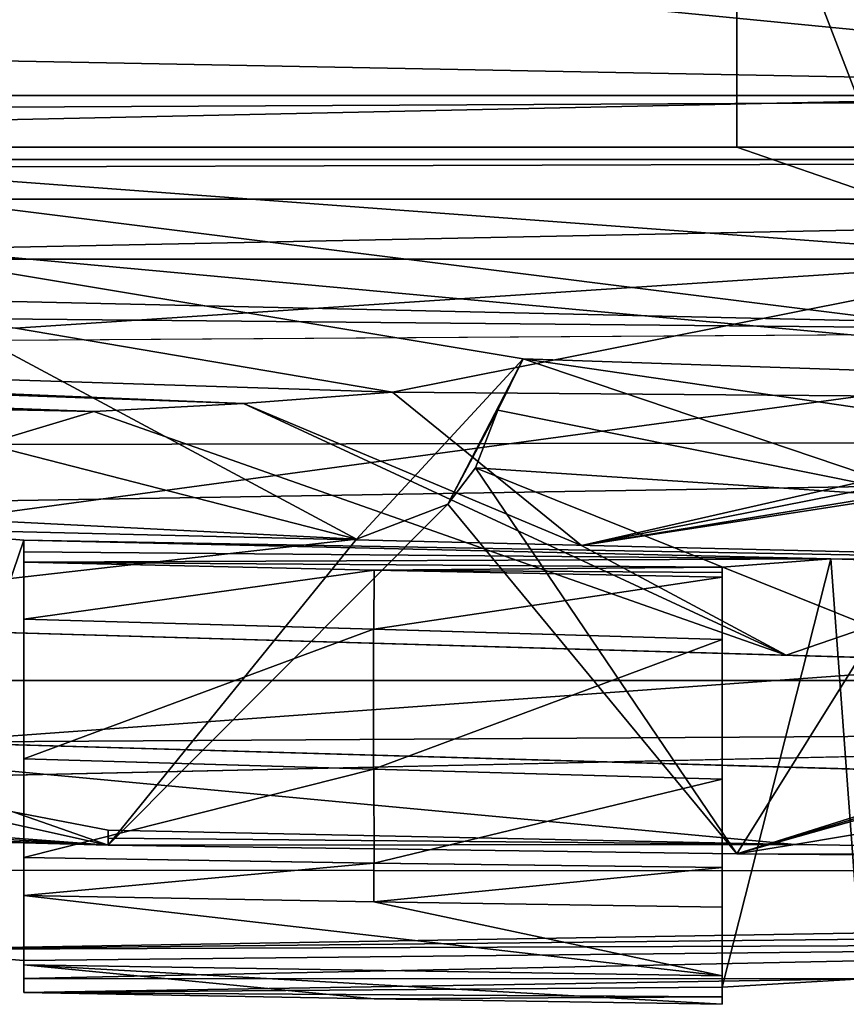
# Model space of a CAD drawing. Extents: x -250 to 250, y -430 to 356.
# Tile 503 of 656: x 209 to 215, y -430 to -423. Entities that reach past the tile are written whole.
import ezdxf

# ---------------------------------------------------------------- set-up
doc = ezdxf.new("R2010")
doc.units = 0
doc.header["$LTSCALE"] = 26.699852
for name, color, linetype in [('4396', 7, 'CONTINUOUS'), ('4418', 7, 'CONTINUOUS'), ('4476', 7, 'CONTINUOUS'), ('4489', 7, 'CONTINUOUS'), ('4519', 7, 'CONTINUOUS'), ('4533', 7, 'CONTINUOUS'), ('4556', 7, 'CONTINUOUS'), ('4563', 7, 'CONTINUOUS'), ('4613', 7, 'CONTINUOUS'), ('4617', 7, 'CONTINUOUS'), ('4644', 7, 'CONTINUOUS'), ('4645', 7, 'CONTINUOUS'), ('4649', 7, 'CONTINUOUS'), ('4665', 7, 'CONTINUOUS'), ('4684', 7, 'CONTINUOUS'), ('4704', 7, 'CONTINUOUS'), ('4737', 7, 'CONTINUOUS'), ('4792', 7, 'CONTINUOUS'), ('4795', 7, 'CONTINUOUS'), ('4834', 7, 'CONTINUOUS'), ('4881', 7, 'CONTINUOUS'), ('4896', 7, 'CONTINUOUS'), ('4916', 7, 'CONTINUOUS'), ('4932', 7, 'CONTINUOUS'), ('4940', 7, 'CONTINUOUS'), ('4946', 7, 'CONTINUOUS'), ('4958', 7, 'CONTINUOUS'), ('4962', 7, 'CONTINUOUS'), ('4981', 7, 'CONTINUOUS'), ('4989', 7, 'CONTINUOUS'), ('4998', 7, 'CONTINUOUS'), ('4999', 7, 'CONTINUOUS'), ('5005', 7, 'CONTINUOUS'), ('5024', 7, 'CONTINUOUS'), ('5027', 7, 'CONTINUOUS'), ('5057', 7, 'CONTINUOUS'), ('5083', 7, 'CONTINUOUS')]:
    doc.layers.add(name, color=color, linetype=linetype)

msp = doc.modelspace()

# ---------------------------------------------------------------- linework, layer by layer
at = {"layer": '4396', "color": 7, "linetype": 'CONTINUOUS'}
for points in [[(209.5, -428.894, -8.6116), (167.4219, -427.6765, 4.477), (209.5, -428.894, -10.7692), (209.5, -428.894, -8.6116)], [(167.4219, -427.6765, 4.477), (177.3239, -428.0037, -0.0032), (209.5, -428.894, -10.7692), (167.4219, -427.6765, 4.477)]]:
    msp.add_3dface(points, dxfattribs=at)
at = {"layer": '4418', "color": 7, "linetype": 'CONTINUOUS'}
for points in [[(212.129, -426.195, -11.8541), (214.0005, -428.956, -12.6465), (211.9303, -426.4541, -11.771), (212.129, -426.195, -11.8541)], [(215.0047, -427.348, -13.0785), (214.0005, -428.956, -12.6465), (212.129, -426.195, -11.8541), (215.0047, -427.348, -13.0785)], [(211.9303, -426.4541, -11.771), (209.5, -428.894, -10.7692), (211.277, -426.7054, -11.4989), (211.9303, -426.4541, -11.771)], [(214.0005, -428.956, -12.6465), (209.5, -428.894, -10.7692), (211.9303, -426.4541, -11.771), (214.0005, -428.956, -12.6465)], [(211.277, -426.7054, -11.4989), (209.5, -428.894, -10.7692), (205.2088, -427.3938, -9.0676), (211.277, -426.7054, -11.4989)], [(217.9938, -427.7, -14.3933), (214.0005, -428.956, -12.6465), (215.0047, -427.348, -13.0785), (217.9938, -427.7, -14.3933)], [(209.5, -428.894, -10.7692), (177.3239, -428.0037, -0.0032), (205.2088, -427.3938, -9.0676), (209.5, -428.894, -10.7692)], [(218.4419, -427.7, -14.5942), (214.0005, -428.956, -12.6465), (218.2179, -427.7, -14.4937), (218.4419, -427.7, -14.5942)], [(218.4419, -428.9923, -14.5942), (214.0005, -428.956, -12.6465), (218.4419, -427.7, -14.5942), (218.4419, -428.9923, -14.5942)], [(218.2179, -427.7, -14.4937), (214.0005, -428.956, -12.6465), (217.9938, -427.7, -14.3933), (218.2179, -427.7, -14.4937)]]:
    msp.add_3dface(points, dxfattribs=at)
at = {"layer": '4476', "color": 7, "linetype": 'CONTINUOUS'}
for points in [[(211.277, -426.7054, -11.4989), (206.5901, -425.5014, -11.8236), (207.2498, -424.5449, -11.8978), (211.277, -426.7054, -11.4989)], [(212.4708, -425.4138, -11.5877), (211.277, -426.7054, -11.4989), (207.2498, -424.5449, -11.8978), (212.4708, -425.4138, -11.5877)], [(211.9303, -426.4541, -11.771), (211.277, -426.7054, -11.4989), (212.4708, -425.4138, -11.5877), (211.9303, -426.4541, -11.771)], [(212.289, -425.781, -11.8179), (211.9303, -426.4541, -11.771), (212.4708, -425.4138, -11.5877), (212.289, -425.781, -11.8179)], [(212.129, -426.195, -11.8541), (211.9303, -426.4541, -11.771), (212.289, -425.781, -11.8179), (212.129, -426.195, -11.8541)]]:
    msp.add_3dface(points, dxfattribs=at)
at = {"layer": '4489', "color": 7, "linetype": 'CONTINUOUS'}
for points in [[(209.5, -428.7864, -8.6116), (209.5, -428.894, -8.6116), (209.5, -428.8442, -9.6902), (209.5, -428.7864, -8.6116)], [(209.5, -428.894, -8.6116), (209.5, -428.894, -10.7692), (209.5, -428.8442, -9.6902), (209.5, -428.894, -8.6116)]]:
    msp.add_3dface(points, dxfattribs=at)
at = {"layer": '4519', "color": 7, "linetype": 'CONTINUOUS'}
for points in [[(206.6687, -424.7, -9.8634), (208.8368, -425.1937, -9.6818), (216.3208, -424.7, -8.1615), (206.6687, -424.7, -9.8634)], [(208.8368, -425.1937, -9.6818), (211.5356, -425.6535, -9.4416), (216.3208, -424.7, -8.1615), (208.8368, -425.1937, -9.6818)], [(211.5356, -425.6535, -9.4416), (217.5, -425.7, -8.4166), (216.3208, -424.7, -8.1615), (211.5356, -425.6535, -9.4416)], [(211.5356, -425.6535, -9.4416), (212.8878, -426.7507, -10.0036), (217.5, -425.7, -8.4166), (211.5356, -425.6535, -9.4416)], [(212.8878, -426.7507, -10.0036), (214.3532, -427.5345, -10.6225), (219.6985, -425.7, -8.029), (212.8878, -426.7507, -10.0036)], [(212.8878, -426.7507, -10.0036), (219.6985, -425.7, -8.029), (219.3, -425.7, -8.0992), (212.8878, -426.7507, -10.0036)], [(217.5, -425.7, -8.4166), (212.8878, -426.7507, -10.0036), (218.2, -425.7, -8.2932), (217.5, -425.7, -8.4166)], [(218.2, -425.7, -8.2932), (212.8878, -426.7507, -10.0036), (219.3, -425.7, -8.0992), (218.2, -425.7, -8.2932)], [(219.6985, -425.7, -8.029), (214.3532, -427.5345, -10.6225), (215.2198, -427.5596, -10.5045), (219.6985, -425.7, -8.029)]]:
    msp.add_3dface(points, dxfattribs=at)
at = {"layer": '4533', "color": 7, "linetype": 'CONTINUOUS'}
for points in [[(204.1, -422.7, -9.9714), (205.5, -423.9, -9.8464), (214, -419.7976, -8.9784), (204.1, -422.7, -9.9714)], [(205.5, -423.9, -9.8464), (214, -423.9, -8.3476), (214, -419.7976, -8.9784), (205.5, -423.9, -9.8464)]]:
    msp.add_3dface(points, dxfattribs=at)
at = {"layer": '4556', "color": 7, "linetype": 'CONTINUOUS'}
for points in [[(209.3961, -425.7916, -8.5697), (210.4674, -425.7342, -9.0036), (162.296, -424.0169, -3.957), (209.3961, -425.7916, -8.5697)], [(200.0888, -425.5946, -6.7505), (209.3961, -425.7916, -8.5697), (162.296, -424.0169, -3.957), (200.0888, -425.5946, -6.7505)], [(210.4674, -425.7342, -9.0036), (197.2949, -425.1953, -7.4183), (162.296, -424.0169, -3.957), (210.4674, -425.7342, -9.0036)], [(197.2949, -425.1953, -7.4183), (211.5356, -425.6535, -9.4416), (208.8368, -425.1937, -9.6818), (197.2949, -425.1953, -7.4183)], [(211.5356, -425.6535, -9.4416), (197.2949, -425.1953, -7.4183), (210.4674, -425.7342, -9.0036), (211.5356, -425.6535, -9.4416)]]:
    msp.add_3dface(points, dxfattribs=at)
at = {"layer": '4563', "color": 7, "linetype": 'CONTINUOUS'}
for points in [[(202.4261, -421.8482, -12.3892), (219.1595, -421.0959, -9.6826), (219.1708, -423.4797, -9.4217), (202.4261, -421.8482, -12.3892)], [(202.9472, -423.1726, -12.2336), (202.4261, -421.8482, -12.3892), (219.1708, -423.4797, -9.4217), (202.9472, -423.1726, -12.2336)], [(204.4092, -423.7981, -12.1014), (202.9472, -423.1726, -12.2336), (219.1708, -423.4797, -9.4217), (204.4092, -423.7981, -12.1014)], [(219.1189, -425.6374, -10.639), (204.4092, -423.7981, -12.1014), (219.1708, -423.4797, -9.4217), (219.1189, -425.6374, -10.639)], [(207.2498, -424.5449, -11.8978), (204.4092, -423.7981, -12.1014), (219.1189, -425.6374, -10.639), (207.2498, -424.5449, -11.8978)], [(212.4708, -425.4138, -11.5877), (207.2498, -424.5449, -11.8978), (219.1189, -425.6374, -10.639), (212.4708, -425.4138, -11.5877)], [(215.4226, -426.4113, -12.5134), (212.4708, -425.4138, -11.5877), (219.0694, -426.3746, -11.7825), (215.4226, -426.4113, -12.5134)], [(212.4708, -425.4138, -11.5877), (219.1189, -425.6374, -10.639), (219.0694, -426.3746, -11.7825), (212.4708, -425.4138, -11.5877)]]:
    msp.add_3dface(points, dxfattribs=at)
at = {"layer": '4613', "color": 7, "linetype": 'CONTINUOUS'}
for points in [[(214.3532, -427.5345, -10.6225), (204.5386, -427.2497, -6.6686), (206.7791, -427.3147, -6.5662), (214.3532, -427.5345, -10.6225)], [(215.2198, -427.5596, -10.5045), (214.3532, -427.5345, -10.6225), (206.7791, -427.3147, -6.5662), (215.2198, -427.5596, -10.5045)], [(216.0863, -427.5848, -10.3867), (215.2198, -427.5596, -10.5045), (206.7791, -427.3147, -6.5662), (216.0863, -427.5848, -10.3867)]]:
    msp.add_3dface(points, dxfattribs=at)
at = {"layer": '4617', "color": 7, "linetype": 'CONTINUOUS'}
for points in [[(209.3961, -425.7916, -8.5697), (202.2866, -425.648, -5.8237), (204.5386, -427.2497, -6.6686), (209.3961, -425.7916, -8.5697)], [(211.5356, -425.6535, -9.4416), (210.4674, -425.7342, -9.0036), (212.8878, -426.7507, -10.0036), (211.5356, -425.6535, -9.4416)], [(210.4674, -425.7342, -9.0036), (209.3961, -425.7916, -8.5697), (214.3532, -427.5345, -10.6225), (210.4674, -425.7342, -9.0036)], [(212.8878, -426.7507, -10.0036), (210.4674, -425.7342, -9.0036), (214.3532, -427.5345, -10.6225), (212.8878, -426.7507, -10.0036)], [(214.3532, -427.5345, -10.6225), (209.3961, -425.7916, -8.5697), (204.5386, -427.2497, -6.6686), (214.3532, -427.5345, -10.6225)]]:
    msp.add_3dface(points, dxfattribs=at)
at = {"layer": '4644', "color": 7, "linetype": 'CONTINUOUS'}
for points in [[(214, -423.9, -8.3476), (214, -421.3, -4), (214, -419.7976, -8.9784), (214, -423.9, -8.3476)], [(214, -423.9, -8.3476), (214, -423.9, -4), (214, -421.3, -4), (214, -423.9, -8.3476)]]:
    msp.add_3dface(points, dxfattribs=at)
at = {"layer": '4645', "color": 7, "linetype": 'CONTINUOUS'}
for points in [[(205.5, -423.9, -9.8464), (205.5, -423.9, -4), (214, -423.9, -4), (205.5, -423.9, -9.8464)], [(205.5, -423.9, -9.8464), (214, -423.9, -4), (214, -423.9, -8.3476), (205.5, -423.9, -9.8464)]]:
    msp.add_3dface(points, dxfattribs=at)
at = {"layer": '4649', "color": 7, "linetype": 'CONTINUOUS'}
for points in [[(212.289, -425.781, -11.8179), (212.4708, -425.4138, -11.5877), (215.4226, -426.4113, -12.5134), (212.289, -425.781, -11.8179)], [(212.129, -426.195, -11.8541), (212.289, -425.781, -11.8179), (215.4226, -426.4113, -12.5134), (212.129, -426.195, -11.8541)], [(215.0047, -427.348, -13.0785), (212.129, -426.195, -11.8541), (215.4226, -426.4113, -12.5134), (215.0047, -427.348, -13.0785)]]:
    msp.add_3dface(points, dxfattribs=at)
at = {"layer": '4665', "color": 7, "linetype": 'CONTINUOUS'}
for points in [[(205.8736, -428.0888, -7.1804), (217.2182, -428.4179, -11.8618), (208.1941, -428.1561, -7.1211), (205.8736, -428.0888, -7.1804)], [(217.2182, -428.4179, -11.8618), (218.1601, -428.4453, -11.7845), (208.1941, -428.1561, -7.1211), (217.2182, -428.4179, -11.8618)], [(218.1601, -428.4453, -11.7845), (219.1024, -428.4726, -11.7124), (208.1941, -428.1561, -7.1211), (218.1601, -428.4453, -11.7845)]]:
    msp.add_3dface(points, dxfattribs=at)
at = {"layer": '4684', "color": 7, "linetype": 'CONTINUOUS'}
for points in [[(206.6687, -424.7, -9.8634), (216.3208, -424.7, -8.1615), (205.5, -424.7, -4), (206.6687, -424.7, -9.8634)], [(205.5, -424.7, -4), (216.3208, -424.7, -8.1615), (216.3208, -424.7, -4), (205.5, -424.7, -4)]]:
    msp.add_3dface(points, dxfattribs=at)
at = {"layer": '4704', "color": 7, "linetype": 'CONTINUOUS'}
for points in [[(208.1941, -428.1561, -7.1211), (216.0863, -427.5848, -10.3867), (206.7791, -427.3147, -6.5662), (208.1941, -428.1561, -7.1211)], [(217.5142, -428.1005, -11.0089), (216.0863, -427.5848, -10.3867), (208.1941, -428.1561, -7.1211), (217.5142, -428.1005, -11.0089)], [(219.1024, -428.4726, -11.7124), (217.5142, -428.1005, -11.0089), (208.1941, -428.1561, -7.1211), (219.1024, -428.4726, -11.7124)]]:
    msp.add_3dface(points, dxfattribs=at)
at = {"layer": '4737', "color": 7, "linetype": 'CONTINUOUS'}
for points in [[(209.5, -428.894, -8.6116), (187.8488, -428.0996, -0.9373), (167.4219, -427.6765, 4.477), (209.5, -428.894, -8.6116)], [(194.3284, -427.7538, -3.0183), (194.2408, -428.033, -2.9889), (209.5, -428.894, -8.6116), (194.3284, -427.7538, -3.0183)], [(205.8736, -428.0888, -7.1804), (194.3284, -427.7538, -3.0183), (209.5, -428.894, -8.6116), (205.8736, -428.0888, -7.1804)], [(194.2408, -428.033, -2.9889), (194.1531, -428.3121, -2.9596), (209.5, -428.894, -8.6116), (194.2408, -428.033, -2.9889)], [(217.2182, -428.4179, -11.8618), (205.8736, -428.0888, -7.1804), (214.4158, -428.888, -10.6491), (217.2182, -428.4179, -11.8618)], [(214.4158, -428.888, -10.6491), (205.8736, -428.0888, -7.1804), (209.5, -428.7864, -8.6116), (214.4158, -428.888, -10.6491)], [(209.5, -428.7864, -8.6116), (205.8736, -428.0888, -7.1804), (209.5, -428.894, -8.6116), (209.5, -428.7864, -8.6116)], [(191.0072, -428.2038, -1.9292), (187.8488, -428.0996, -0.9373), (209.5, -428.894, -8.6116), (191.0072, -428.2038, -1.9292)], [(194.1531, -428.3121, -2.9596), (191.0072, -428.2038, -1.9292), (209.5, -428.894, -8.6116), (194.1531, -428.3121, -2.9596)], [(219.2617, -428.9592, -12.77), (217.2182, -428.4179, -11.8618), (214.4158, -428.888, -10.6491), (219.2617, -428.9592, -12.77)]]:
    msp.add_3dface(points, dxfattribs=at)
at = {"layer": '4792', "color": 7, "linetype": 'CONTINUOUS'}
msp.add_3dface([(209.3961, -425.7916, -8.5697), (200.0888, -425.5946, -6.7505), (202.2866, -425.648, -5.8237), (209.3961, -425.7916, -8.5697)], dxfattribs=at)
at = {"layer": '4795', "color": 7, "linetype": 'CONTINUOUS'}
for points in [[(214, -421.3, -4), (215, -423.9, -4), (215, -421.3, -4), (214, -421.3, -4)], [(214, -421.3, -4), (214, -423.9, -4), (215, -423.9, -4), (214, -421.3, -4)], [(205.5, -423.9, -4), (216.3208, -424.7, -4), (214, -423.9, -4), (205.5, -423.9, -4)], [(205.5, -424.7, -4), (216.3208, -424.7, -4), (205.5, -423.9, -4), (205.5, -424.7, -4)], [(214, -423.9, -4), (216.3208, -424.7, -4), (215, -423.9, -4), (214, -423.9, -4)]]:
    msp.add_3dface(points, dxfattribs=at)
at = {"layer": '4834', "color": 7, "linetype": 'CONTINUOUS'}
for points in [[(211.277, -426.7054, -11.4989), (205.2088, -427.3938, -9.0676), (139.7618, -423.1177, -9.0476), (211.277, -426.7054, -11.4989)], [(211.277, -426.7054, -11.4989), (139.7618, -423.1177, -9.0476), (206.5901, -425.5014, -11.8236), (211.277, -426.7054, -11.4989)]]:
    msp.add_3dface(points, dxfattribs=at)
at = {"layer": '4881', "color": 7, "linetype": 'CONTINUOUS'}
for points in [[(214.4158, -428.888, -10.6491), (209.5, -428.7864, -8.6116), (209.5, -428.8442, -9.6902), (214.4158, -428.888, -10.6491)], [(209.5, -428.894, -10.7692), (214.4158, -428.888, -10.6491), (209.5, -428.8442, -9.6902), (209.5, -428.894, -10.7692)], [(214.4158, -428.888, -10.6491), (209.5, -428.894, -10.7692), (214.0005, -428.956, -12.6465), (214.4158, -428.888, -10.6491)], [(219.2617, -428.9592, -12.77), (214.4158, -428.888, -10.6491), (214.0005, -428.956, -12.6465), (219.2617, -428.9592, -12.77)], [(219.2617, -428.9592, -12.77), (214.0005, -428.956, -12.6465), (218.4419, -428.9923, -14.5942), (219.2617, -428.9592, -12.77)]]:
    msp.add_3dface(points, dxfattribs=at)
at = {"layer": '4896', "color": 7, "linetype": 'CONTINUOUS'}
for points in [[(208.8953, -426.7948, -7.2361), (208.8953, -429.7199, -6.1043), (208.8953, -426.7108, -6.1043), (208.8953, -426.7948, -7.2361)], [(208.8953, -426.8687, -8.3687), (208.8953, -427.2761, -7.2919), (208.8953, -426.7948, -7.2361), (208.8953, -426.8687, -8.3687)], [(208.8953, -427.2761, -7.2919), (208.8953, -429.7199, -6.1043), (208.8953, -426.7948, -7.2361), (208.8953, -427.2761, -7.2919)], [(208.8953, -427.2761, -8.3687), (208.8953, -427.2761, -7.2919), (208.8953, -426.8687, -8.3687), (208.8953, -427.2761, -8.3687)], [(208.8953, -428.2765, -7.2919), (208.8953, -429.7199, -6.1043), (208.8953, -427.2761, -7.2919), (208.8953, -428.2765, -7.2919)], [(208.8953, -428.2765, -8.3687), (208.8953, -429.8466, -7.9191), (208.8953, -428.2765, -7.2919), (208.8953, -428.2765, -8.3687)], [(208.8953, -428.9815, -8.3687), (208.8953, -429.8466, -7.9191), (208.8953, -428.2765, -8.3687), (208.8953, -428.9815, -8.3687)], [(208.8953, -429.8466, -7.9191), (208.8953, -429.7199, -6.1043), (208.8953, -428.2765, -7.2919), (208.8953, -429.8466, -7.9191)], [(208.8953, -429.2537, -10.5242), (208.8953, -429.7496, -10.3006), (208.8953, -428.9815, -10.5242), (208.8953, -429.2537, -10.5242)], [(208.8953, -428.9815, -10.5242), (208.8953, -429.9478, -9.7355), (208.8953, -428.9815, -8.3687), (208.8953, -428.9815, -10.5242)], [(208.8953, -429.7496, -10.3006), (208.8953, -429.9478, -9.7355), (208.8953, -428.9815, -10.5242), (208.8953, -429.7496, -10.3006)], [(208.8953, -429.9478, -9.7355), (208.8953, -429.8466, -7.9191), (208.8953, -428.9815, -8.3687), (208.8953, -429.9478, -9.7355)]]:
    msp.add_3dface(points, dxfattribs=at)
at = {"layer": '4916', "color": 7, "linetype": 'CONTINUOUS'}
for points in [[(208.8953, -427.2761, -7.2919), (211.4005, -427.3488, -9.3859), (211.4004, -427.3488, -8.3047), (208.8953, -427.2761, -7.2919)], [(208.8953, -427.2761, -7.2919), (208.8953, -427.2761, -8.3687), (211.4005, -427.3488, -9.3859), (208.8953, -427.2761, -7.2919)], [(211.4005, -427.3488, -9.3859), (213.8953, -427.4212, -10.428), (211.4004, -427.3488, -8.3047), (211.4005, -427.3488, -9.3859)], [(213.8953, -427.4212, -10.428), (213.8953, -427.4212, -9.3423), (211.4004, -427.3488, -8.3047), (213.8953, -427.4212, -10.428)]]:
    msp.add_3dface(points, dxfattribs=at)
at = {"layer": '4932', "color": 7, "linetype": 'CONTINUOUS'}
for points in [[(132.5, -421.9536, 19.6428), (218.3, -421.9537, 19.6422), (132.5, -423.2759, 14.8064), (132.5, -421.9536, 19.6428)], [(218.3, -421.9537, 19.6422), (218.3, -425.2194, 5.6881), (132.5, -423.2759, 14.8064), (218.3, -421.9537, 19.6422)], [(132.5, -423.2759, 14.8064), (218.3, -425.2194, 5.6881), (132.5, -424.4047, 9.9219), (132.5, -423.2759, 14.8064)], [(132.5, -424.4047, 9.9219), (218.3, -425.2194, 5.6881), (170.2975, -425.5318, 3.8174), (132.5, -424.4047, 9.9219)], [(170.2975, -425.5318, 3.8174), (218.3, -425.2194, 5.6881), (207.8954, -426.628, -5.1043), (170.2975, -425.5318, 3.8174)], [(218.3, -425.2194, 5.6881), (218.3, -426.8794, -8.5466), (207.8954, -426.628, -5.1043), (218.3, -425.2194, 5.6881)], [(218.3, -426.8794, -8.5466), (208.8953, -426.7108, -6.1043), (207.8954, -426.628, -5.1043), (218.3, -426.8794, -8.5466)], [(208.8953, -426.7108, -6.1043), (218.3, -426.8794, -8.5466), (214.6735, -426.8462, -8.0072), (208.8953, -426.7108, -6.1043)], [(208.8953, -426.7948, -7.2361), (208.8953, -426.7108, -6.1043), (214.6735, -426.8462, -8.0072), (208.8953, -426.7948, -7.2361)], [(208.8953, -426.8687, -8.3687), (208.8953, -426.7948, -7.2361), (214.6735, -426.8462, -8.0072), (208.8953, -426.8687, -8.3687)], [(213.8953, -426.9044, -8.9823), (208.8953, -426.8687, -8.3687), (214.6735, -426.8462, -8.0072), (213.8953, -426.9044, -8.9823)], [(208.8953, -426.8687, -8.3687), (213.8953, -426.9044, -8.9823), (211.4041, -426.9264, -9.3874), (208.8953, -426.8687, -8.3687)], [(214.6735, -426.8462, -8.0072), (218.3, -426.8794, -8.5466), (215.7955, -426.8794, -8.5466), (214.6735, -426.8462, -8.0072)], [(213.8953, -426.9044, -8.9823), (213.8953, -426.9427, -9.7051), (211.4041, -426.9264, -9.3874), (213.8953, -426.9044, -8.9823)], [(213.8953, -426.9427, -9.7051), (213.8953, -426.9767, -10.428), (211.4041, -426.9264, -9.3874), (213.8953, -426.9427, -9.7051)]]:
    msp.add_3dface(points, dxfattribs=at)
at = {"layer": '4940', "color": 7, "linetype": 'CONTINUOUS'}
for points in [[(208.8953, -428.2765, -7.2919), (208.8953, -427.2761, -7.2919), (211.4004, -427.3488, -8.3047), (208.8953, -428.2765, -7.2919)], [(208.8953, -428.2765, -7.2919), (211.4004, -427.3488, -8.3047), (211.4004, -428.3492, -8.3047), (208.8953, -428.2765, -7.2919)], [(211.4004, -427.3488, -8.3047), (213.8953, -427.4212, -9.3423), (211.4004, -428.3492, -8.3047), (211.4004, -427.3488, -8.3047)], [(213.8953, -427.4212, -9.3423), (213.8953, -428.4216, -9.3423), (211.4004, -428.3492, -8.3047), (213.8953, -427.4212, -9.3423)]]:
    msp.add_3dface(points, dxfattribs=at)
at = {"layer": '4946', "color": 7, "linetype": 'CONTINUOUS'}
for points in [[(213.8953, -426.9044, -8.9823), (213.8953, -427.4212, -9.3423), (213.8953, -426.9427, -9.7051), (213.8953, -426.9044, -8.9823)], [(213.8953, -428.4216, -9.3423), (213.8953, -427.4212, -9.3423), (213.8953, -426.9044, -8.9823), (213.8953, -428.4216, -9.3423)], [(213.8953, -429.909, -8.9823), (213.8953, -428.4216, -9.3423), (213.8953, -426.9044, -8.9823), (213.8953, -429.909, -8.9823)], [(213.8953, -427.4212, -10.428), (213.8953, -426.9767, -10.428), (213.8953, -426.9427, -9.7051), (213.8953, -427.4212, -10.428)], [(213.8953, -427.4212, -9.3423), (213.8953, -427.4212, -10.428), (213.8953, -426.9427, -9.7051), (213.8953, -427.4212, -9.3423)], [(213.8953, -428.4216, -9.3423), (213.8953, -429.9784, -10.3997), (213.8953, -429.0544, -10.428), (213.8953, -428.4216, -9.3423)], [(213.8953, -428.4216, -10.428), (213.8953, -428.4216, -9.3423), (213.8953, -429.0544, -10.428), (213.8953, -428.4216, -10.428)], [(213.8953, -429.909, -8.9823), (213.8953, -429.9784, -10.3997), (213.8953, -428.4216, -9.3423), (213.8953, -429.909, -8.9823)], [(213.8953, -429.0544, -10.428), (213.8953, -429.3363, -12.6015), (213.8953, -429.0544, -12.6015), (213.8953, -429.0544, -10.428)], [(213.8953, -430.0322, -11.8177), (213.8953, -429.8281, -12.3809), (213.8953, -429.0544, -10.428), (213.8953, -430.0322, -11.8177)], [(213.8953, -429.8281, -12.3809), (213.8953, -429.3363, -12.6015), (213.8953, -429.0544, -10.428), (213.8953, -429.8281, -12.3809)], [(213.8953, -429.9784, -10.3997), (213.8953, -430.0322, -11.8177), (213.8953, -429.0544, -10.428), (213.8953, -429.9784, -10.3997)]]:
    msp.add_3dface(points, dxfattribs=at)
at = {"layer": '4958', "color": 7, "linetype": 'CONTINUOUS'}
for points in [[(225.6573, -423.5304, 22.8245), (225.2327, -363.641, 16.5298), (205.5595, -405.8624, 20.9675), (225.6573, -423.5304, 22.8245)], [(204.3845, -409.8577, 21.3874), (225.6573, -423.5304, 22.8245), (205.5595, -405.8624, 20.9675), (204.3845, -409.8577, 21.3874)], [(200.6109, -411.5774, 21.5682), (225.6573, -423.5304, 22.8245), (204.3845, -409.8577, 21.3874), (200.6109, -411.5774, 21.5682)], [(132.5, -423.5304, 22.8245), (225.6573, -423.5304, 22.8245), (200.6109, -411.5774, 21.5682), (132.5, -423.5304, 22.8245)]]:
    msp.add_3dface(points, dxfattribs=at)
at = {"layer": '4962', "color": 7, "linetype": 'CONTINUOUS'}
for points in [[(208.8953, -428.2765, -8.3687), (208.8953, -428.2765, -7.2919), (211.4004, -428.3492, -8.3047), (208.8953, -428.2765, -8.3687)], [(208.8953, -428.2765, -8.3687), (211.4004, -428.3492, -8.3047), (211.4005, -428.3492, -9.3859), (208.8953, -428.2765, -8.3687)], [(211.4004, -428.3492, -8.3047), (213.8953, -428.4216, -9.3423), (211.4005, -428.3492, -9.3859), (211.4004, -428.3492, -8.3047)], [(213.8953, -428.4216, -9.3423), (213.8953, -428.4216, -10.428), (211.4005, -428.3492, -9.3859), (213.8953, -428.4216, -9.3423)]]:
    msp.add_3dface(points, dxfattribs=at)
at = {"layer": '4981', "color": 7, "linetype": 'CONTINUOUS'}
for points in [[(208.8953, -429.2537, -10.5242), (208.8953, -428.9815, -10.5242), (211.4006, -429.0218, -11.5503), (208.8953, -429.2537, -10.5242)], [(211.4006, -429.2987, -11.5503), (208.8953, -429.2537, -10.5242), (211.4006, -429.0218, -11.5503), (211.4006, -429.2987, -11.5503)], [(213.8953, -429.0544, -12.6015), (211.4006, -429.2987, -11.5503), (211.4006, -429.0218, -11.5503), (213.8953, -429.0544, -12.6015)], [(213.8953, -429.3363, -12.6015), (211.4006, -429.2987, -11.5503), (213.8953, -429.0544, -12.6015), (213.8953, -429.3363, -12.6015)]]:
    msp.add_3dface(points, dxfattribs=at)
at = {"layer": '4989', "color": 7, "linetype": 'CONTINUOUS'}
for points in [[(213.8953, -429.8281, -12.3809), (208.8953, -429.2537, -10.5242), (211.4006, -429.2987, -11.5503), (213.8953, -429.8281, -12.3809)], [(208.8953, -429.7496, -10.3006), (208.8953, -429.2537, -10.5242), (213.8953, -429.8281, -12.3809), (208.8953, -429.7496, -10.3006)], [(213.8953, -429.3363, -12.6015), (213.8953, -429.8281, -12.3809), (211.4006, -429.2987, -11.5503), (213.8953, -429.3363, -12.6015)], [(211.4041, -429.9938, -10.7655), (208.8953, -429.9478, -9.7355), (208.8953, -429.7496, -10.3006), (211.4041, -429.9938, -10.7655)], [(213.8953, -430.0322, -11.8177), (208.8953, -429.7496, -10.3006), (213.8953, -429.8281, -12.3809), (213.8953, -430.0322, -11.8177)], [(213.8953, -430.0322, -11.8177), (211.4041, -429.9938, -10.7655), (208.8953, -429.7496, -10.3006), (213.8953, -430.0322, -11.8177)]]:
    msp.add_3dface(points, dxfattribs=at)
at = {"layer": '4998', "color": 7, "linetype": 'CONTINUOUS'}
for points in [[(208.8953, -426.7108, -6.1043), (207.8953, -429.639, -5.1043), (207.8954, -426.628, -5.1043), (208.8953, -426.7108, -6.1043)], [(208.8953, -429.7199, -6.1043), (207.8953, -429.639, -5.1043), (208.8953, -426.7108, -6.1043), (208.8953, -429.7199, -6.1043)]]:
    msp.add_3dface(points, dxfattribs=at)
at = {"layer": '4999', "color": 7, "linetype": 'CONTINUOUS'}
for points in [[(225.6573, -423.5304, 22.8245), (132.5, -423.5304, 22.8245), (132.5, -423.9879, 22.7133), (225.6573, -423.5304, 22.8245)], [(225.6573, -423.5304, 22.8245), (132.5, -423.9879, 22.7133), (225.6573, -423.9884, 22.713), (225.6573, -423.5304, 22.8245)], [(132.5, -423.9879, 22.7133), (132.5, -424.2719, 22.3363), (225.6573, -423.9884, 22.713), (132.5, -423.9879, 22.7133)], [(132.5, -424.2719, 22.3363), (225.6573, -424.2719, 22.3363), (225.6573, -423.9884, 22.713), (132.5, -424.2719, 22.3363)]]:
    msp.add_3dface(points, dxfattribs=at)
at = {"layer": '5005', "color": 7, "linetype": 'CONTINUOUS'}
for points in [[(208.8953, -428.9815, -8.3687), (208.8953, -428.2765, -8.3687), (211.4005, -428.3492, -9.3859), (208.8953, -428.9815, -8.3687)], [(208.8953, -428.9815, -8.3687), (211.4005, -428.3492, -9.3859), (211.4039, -429.0219, -9.3873), (208.8953, -428.9815, -8.3687)], [(211.4005, -428.3492, -9.3859), (213.8953, -428.4216, -10.428), (211.4039, -429.0219, -9.3873), (211.4005, -428.3492, -9.3859)], [(213.8953, -428.4216, -10.428), (213.8953, -429.0544, -10.428), (211.4039, -429.0219, -9.3873), (213.8953, -428.4216, -10.428)]]:
    msp.add_3dface(points, dxfattribs=at)
at = {"layer": '5024', "color": 7, "linetype": 'CONTINUOUS'}
for points in [[(208.8953, -428.9815, -10.5242), (208.8953, -428.9815, -8.3687), (211.4039, -429.0219, -9.3873), (208.8953, -428.9815, -10.5242)], [(208.8953, -428.9815, -10.5242), (211.4039, -429.0219, -9.3873), (211.4006, -429.0218, -11.5503), (208.8953, -428.9815, -10.5242)], [(211.4039, -429.0219, -9.3873), (213.8953, -429.0544, -10.428), (211.4006, -429.0218, -11.5503), (211.4039, -429.0219, -9.3873)], [(213.8953, -429.0544, -10.428), (213.8953, -429.0544, -12.6015), (211.4006, -429.0218, -11.5503), (213.8953, -429.0544, -10.428)]]:
    msp.add_3dface(points, dxfattribs=at)
at = {"layer": '5027', "color": 7, "linetype": 'CONTINUOUS'}
for points in [[(225.6573, -424.2719, 22.3363), (132.5, -426.1722, 15.5903), (235.9604, -425.9755, 16.3591), (225.6573, -424.2719, 22.3363)], [(132.5, -424.2719, 22.3363), (132.5, -426.1722, 15.5903), (225.6573, -424.2719, 22.3363), (132.5, -424.2719, 22.3363)], [(235.9604, -425.9755, 16.3591), (132.5, -427.7033, 8.751), (239.2669, -427.7206, 8.6623), (235.9604, -425.9755, 16.3591)], [(132.5, -426.1722, 15.5903), (132.5, -427.7033, 8.751), (235.9604, -425.9755, 16.3591), (132.5, -426.1722, 15.5903)], [(132.5, -427.7033, 8.751), (178.8801, -429.0541, 0.3934), (239.2669, -427.7206, 8.6623), (132.5, -427.7033, 8.751)], [(178.8801, -429.0541, 0.3934), (240.3, -429.093, 0.0872), (239.2669, -427.7206, 8.6623), (178.8801, -429.0541, 0.3934)], [(207.8953, -429.639, -5.1043), (240.3, -429.093, 0.0872), (178.8801, -429.0541, 0.3934), (207.8953, -429.639, -5.1043)], [(224.5, -429.4664, -3.2307), (240.3, -429.093, 0.0872), (207.8953, -429.639, -5.1043), (224.5, -429.4664, -3.2307)], [(224.5, -429.4664, -3.2307), (207.8953, -429.639, -5.1043), (221.0664, -429.5894, -4.5337), (224.5, -429.4664, -3.2307)], [(207.8953, -429.639, -5.1043), (208.8953, -429.7199, -6.1043), (221.0664, -429.5894, -4.5337), (207.8953, -429.639, -5.1043)], [(221.0664, -429.5894, -4.5337), (208.8953, -429.8466, -7.9191), (214.8954, -429.8506, -7.9823), (221.0664, -429.5894, -4.5337)], [(208.8953, -429.7199, -6.1043), (208.8953, -429.8466, -7.9191), (221.0664, -429.5894, -4.5337), (208.8953, -429.7199, -6.1043)], [(208.8953, -429.8466, -7.9191), (208.8953, -429.9478, -9.7355), (214.8954, -429.8506, -7.9823), (208.8953, -429.8466, -7.9191)], [(214.8954, -429.8506, -7.9823), (208.8953, -429.9478, -9.7355), (213.8953, -429.909, -8.9823), (214.8954, -429.8506, -7.9823)], [(213.8953, -429.909, -8.9823), (208.8953, -429.9478, -9.7355), (213.8953, -429.9784, -10.3997), (213.8953, -429.909, -8.9823)], [(213.8953, -429.9784, -10.3997), (208.8953, -429.9478, -9.7355), (211.4041, -429.9938, -10.7655), (213.8953, -429.9784, -10.3997)], [(213.8953, -430.0322, -11.8177), (213.8953, -429.9784, -10.3997), (211.4041, -429.9938, -10.7655), (213.8953, -430.0322, -11.8177)]]:
    msp.add_3dface(points, dxfattribs=at)
at = {"layer": '5057', "color": 7, "linetype": 'CONTINUOUS'}
for points in [[(208.8953, -427.2761, -8.3687), (208.8953, -426.8687, -8.3687), (211.4041, -426.9264, -9.3874), (208.8953, -427.2761, -8.3687)], [(208.8953, -427.2761, -8.3687), (211.4041, -426.9264, -9.3874), (211.4005, -427.3488, -9.3859), (208.8953, -427.2761, -8.3687)], [(211.4041, -426.9264, -9.3874), (213.8953, -426.9767, -10.428), (211.4005, -427.3488, -9.3859), (211.4041, -426.9264, -9.3874)], [(213.8953, -426.9767, -10.428), (213.8953, -427.4212, -10.428), (211.4005, -427.3488, -9.3859), (213.8953, -426.9767, -10.428)]]:
    msp.add_3dface(points, dxfattribs=at)
at = {"layer": '5083', "color": 7, "linetype": 'CONTINUOUS'}
for points in [[(214.8954, -429.8506, -7.9823), (213.8953, -429.909, -8.9823), (214.6735, -426.8462, -8.0072), (214.8954, -429.8506, -7.9823)], [(213.8953, -429.909, -8.9823), (213.8953, -426.9044, -8.9823), (214.6735, -426.8462, -8.0072), (213.8953, -429.909, -8.9823)], [(214.8954, -429.8506, -7.9823), (214.6735, -426.8462, -8.0072), (215.7955, -426.8794, -8.5466), (214.8954, -429.8506, -7.9823)]]:
    msp.add_3dface(points, dxfattribs=at)

doc.saveas('drawing.dxf')
